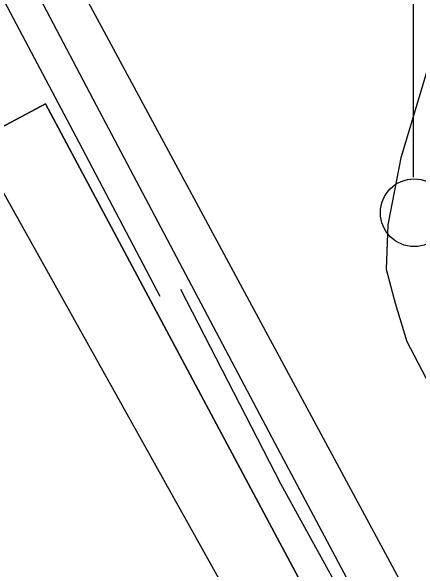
# Model space of a CAD drawing. Extents: x 417997 to 421451, y 4451742 to 4455216.
# Drawn here: x 420128.74 to 420149.79, y 4452365.25 to 4452394.1 of the extents above; entities that cross this region are included whole.
import ezdxf

# ---------------------------------------------------------------- set-up
doc = ezdxf.new("R2010")
doc.units = 0
for name, color, linetype in [('ADAKENARI', 7, 'Continuous'), ('KALDIRIM', 7, 'Continuous'), ('PL_RAYLI_TOPLU_TAŞIMA_İST', 7, 'Continuous'), ('RAYLI_TOPLU_TAŞIMA_HATTI', 7, 'Continuous'), ('S_Elektrik_Diregi', 7, 'Continuous'), ('Sinir_Duvar_tek_tarafa_ait', 7, 'Continuous'), ('Sinir_Ist_Duvari', 7, 'Continuous'), ('Yol_Sose', 7, 'Continuous')]:
    doc.layers.add(name, color=color, linetype=linetype)

msp = doc.modelspace()

# ---------------------------------------------------------------- linework, layer by layer
at = {"layer": 'ADAKENARI'}
msp.add_lwpolyline([(420116.958, 4452382.083), (420130.509, 4452389.315), (420158.774, 4452336.35), (420145.222, 4452329.119)], close=True, dxfattribs=at)
msp.add_lwpolyline([(420116.958, 4452382.083), (420130.509, 4452389.315), (420158.774, 4452336.35), (420145.222, 4452329.119)], close=True, dxfattribs=at)
at = {"layer": 'KALDIRIM'}
msp.add_line((420182.339, 4452302.453), (420116.931, 4452423.925), dxfattribs=at)
msp.add_line((420182.339, 4452302.453), (420116.931, 4452423.925), dxfattribs=at)
at = {"layer": 'PL_RAYLI_TOPLU_TAŞIMA_İST'}
msp.add_lwpolyline([(420116.958, 4452382.083), (420145.222, 4452329.119), (420158.774, 4452336.35), (420130.509, 4452389.315), (420116.958, 4452382.083)], dxfattribs=at)
msp.add_lwpolyline([(420116.958, 4452382.083), (420145.222, 4452329.119), (420158.774, 4452336.35), (420130.509, 4452389.315), (420116.958, 4452382.083)], dxfattribs=at)
at = {"layer": 'RAYLI_TOPLU_TAŞIMA_HATTI'}
msp.add_line((420174.614, 4452301.945), (420111.435, 4452414.963), dxfattribs=at)
msp.add_line((420174.614, 4452301.945), (420111.435, 4452414.963), dxfattribs=at)
at = {"layer": 'S_Elektrik_Diregi'}
msp.add_line((420149.519, 4452385.528), (420149.519, 4452403.028), dxfattribs=at)
msp.add_circle((420149.555, 4452383.692), 1.75, dxfattribs=at)
at = {"layer": 'Sinir_Duvar_tek_tarafa_ait'}
msp.add_lwpolyline([(420113.675, 4452421.996), (420123.724, 4452403.384), (420132.232, 4452387.333), (420136.424, 4452379.376)], dxfattribs=at)
at = {"layer": 'Sinir_Ist_Duvari'}
for points in [[(420142.685, 4452369.648), (420137.497, 4452379.72)], [(420156.428, 4452344.366), (420154.847, 4452347.319), (420148.148, 4452359.732), (420142.685, 4452369.648)]]:
    msp.add_lwpolyline(points, dxfattribs=at)
at = {"layer": 'Yol_Sose'}
for points in [[(420149.463, 4452358.451), (420142.371, 4452371.779), (420133.141, 4452389.23), (420124.055, 4452406.478), (420115.137, 4452423.056), (420106.007, 4452441.12), (420099.109, 4452456.006), (420093.058, 4452470.878), (420086.722, 4452487.878), (420082.202, 4452501.489), (420077.268, 4452520.753), (420071.525, 4452544.239), (420067.36, 4452563.46), (420065.681, 4452574.406), (420064.061, 4452588.356), (420062.36, 4452607.571), (420061.535, 4452620.9)], [(420186.941, 4452401.04), (420186.045, 4452401.262), (420167.038, 4452405.116), (420159.599, 4452405.367), (420157.561, 4452404.946), (420156.561, 4452404.576), (420155.237, 4452403.641), (420153.548, 4452401.809), (420153.338, 4452401.459), (420148.868, 4452386.531), (420148.196, 4452383.07), (420148.099, 4452380.777), (420148.571, 4452379.029), (420149.176, 4452377.04), (420150.325, 4452374.831)]]:
    msp.add_lwpolyline(points, dxfattribs=at)

doc.saveas('drawing.dxf')
